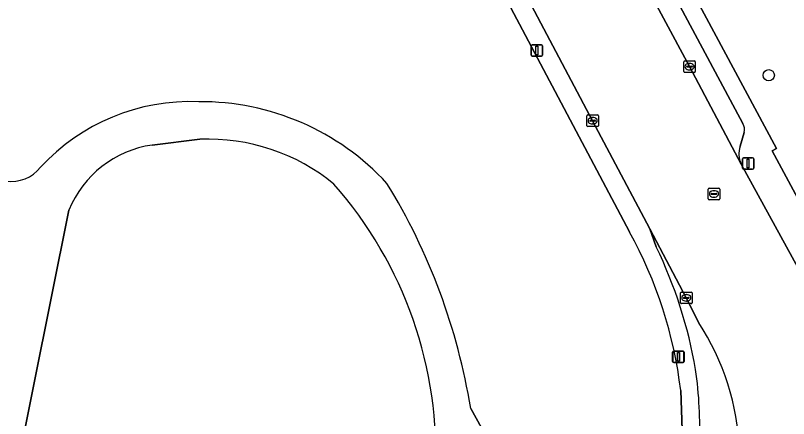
# Model space of a CAD drawing. Extents: x 158793 to 159888, y 384317 to 385256.
# Drawn here: x 159754.4 to 159821.5, y 384536.4 to 384571.4 of the extents above; entities that cross this region are included whole.
import ezdxf

# ---------------------------------------------------------------- set-up
doc = ezdxf.new("R2010")
doc.units = 0
for name, color, linetype in [('IMGEO_Boom', 7, 'Continuous'), ('IMGEO_Groenvoorziening', 7, 'Continuous'), ('IMGEO_Kolk', 7, 'Continuous'), ('IMGEO_Lichtmast', 7, 'Continuous'), ('IMGEO_Parkeervlak_open', 7, 'Continuous'), ('IMGEO_Rijbaan_lokaal_open', 7, 'Continuous'), ('IMGEO_Rioolput', 7, 'Continuous'), ('IMGEO_Verkeerseiland_groen', 7, 'Continuous'), ('IMGEO_Voetpad_halfverhard', 7, 'Continuous'), ('IMGEO_Voetpad_open', 7, 'Continuous')]:
    doc.layers.add(name, color=color, linetype=linetype)

msp = doc.modelspace()

# ---------------------------------------------------------------- linework, layer by layer
at = {"layer": 'IMGEO_Boom'}
msp.add_circle((159819.765, 384566.171), 0.489, dxfattribs=at)
at = {"layer": 'IMGEO_Groenvoorziening'}
for points in [[(159807.686, 384552.565), (159794.051, 384578.381), (159784.543, 384596.335), (159767.158, 384629.206), (159757.713, 384644.16), (159695.034, 384716.215), (159693.104, 384714.317)], [(159770.438, 384560.607), (159766.284, 384560.111)], [(159759.081, 384554.471), (159754.508, 384531.681)], [(159793.915, 384537.241), (159794.865, 384535.578), (159812.15, 384533.062), (159812.254, 384535.394), (159812.127, 384538.821)]]:
    msp.add_lwpolyline(points, dxfattribs=at)
msp.add_lwpolyline([(159820.515, 384584.77), (159811.801, 384577.23), (159811.446, 384576.599), (159820.426, 384559.798), (159820.045, 384559.615), (159829.396, 384542.252), (159832.724, 384545.061), (159829.03, 384549.428), (159841.436, 384559.923)], close=True, dxfattribs=at)
for centre, radius, start, end in [((159769.61, 384546.223), 17.66, 87.66518, 137.36134), ((159770.518, 384541.957), 21.913, 42.57797, 90.49473), ((159771.171, 384543.481), 17.141, 50.55791, 92.45097), ((159767.615, 384550.992), 9.215, 98.30147, 157.82092), ((159754.065, 384560.187), 3.243, 262.23642, 321.9136), ((159755.303, 384533.231), 35.604, 357.19739, 41.27686), ((159740.739, 384528.603), 53.873, 9.22676, 31.53922), ((159774.481, 384534.246), 37.923, 6.92867, 28.88499)]:
    msp.add_arc(centre, radius, start, end, dxfattribs=at)
at = {"layer": 'IMGEO_Kolk'}
for p, q in [((159812.392, 384566.491), (159812.392, 384567.343)), ((159812.467, 384567.417), (159813.319, 384567.417)), ((159813.393, 384567.343), (159813.393, 384566.491)), ((159812.651, 384566.911), (159812.651, 384566.923)), ((159813.089, 384566.874), (159812.691, 384566.874)), ((159812.694, 384566.96), (159813.092, 384566.96)), ((159812.903, 384566.637), (159812.878, 384566.637)), ((159812.88, 384567.197), (159812.905, 384567.197)), ((159813.135, 384566.923), (159813.135, 384566.911)), ((159813.319, 384566.417), (159812.467, 384566.417)), ((159803.989, 384561.792), (159803.989, 384562.644)), ((159804.064, 384562.718), (159804.916, 384562.718)), ((159804.99, 384562.644), (159804.99, 384561.792)), ((159804.248, 384562.212), (159804.248, 384562.224)), ((159804.686, 384562.175), (159804.288, 384562.175)), ((159804.291, 384562.261), (159804.689, 384562.261)), ((159804.5, 384561.938), (159804.475, 384561.938)), ((159804.477, 384562.498), (159804.502, 384562.498)), ((159804.732, 384562.224), (159804.732, 384562.212)), ((159804.916, 384561.718), (159804.064, 384561.718)), ((159812.112, 384546.423), (159812.112, 384547.275)), ((159812.187, 384547.349), (159813.039, 384547.349)), ((159812.6, 384547.129), (159812.625, 384547.129)), ((159813.113, 384547.275), (159813.113, 384546.423)), ((159812.371, 384546.843), (159812.371, 384546.855)), ((159812.809, 384546.806), (159812.411, 384546.806)), ((159812.414, 384546.892), (159812.812, 384546.892)), ((159812.623, 384546.569), (159812.598, 384546.569)), ((159812.855, 384546.855), (159812.855, 384546.843)), ((159813.039, 384546.349), (159812.187, 384546.349))]:
    msp.add_line(p, q, dxfattribs=at)
for points in [[(159812.392, 384566.491), (159812.392, 384567.343)], [(159812.467, 384567.417), (159813.319, 384567.417)], [(159813.393, 384567.343), (159813.393, 384566.491)], [(159813.319, 384566.417), (159812.467, 384566.417)], [(159803.989, 384561.792), (159803.989, 384562.644)], [(159804.064, 384562.718), (159804.916, 384562.718)], [(159804.99, 384562.644), (159804.99, 384561.792)], [(159804.916, 384561.718), (159804.064, 384561.718)], [(159812.112, 384546.423), (159812.112, 384547.275)], [(159812.187, 384547.349), (159813.039, 384547.349)], [(159813.113, 384547.275), (159813.113, 384546.423)], [(159813.039, 384546.349), (159812.187, 384546.349)]]:
    msp.add_lwpolyline(points, dxfattribs=at)
for centre, radius, start, end in [((159812.469, 384567.341), 0.0765, 91.55205, 178.44795), ((159812.469, 384567.341), 0.0765, 91.55205, 178.44795), ((159813.317, 384567.341), 0.0765, 1.55205, 88.44795), ((159813.317, 384567.341), 0.0765, 1.55205, 88.44795), ((159812.691, 384566.92), 0.0403, 85.87752, 175.75265), ((159812.688, 384566.91), 0.0366, 178.93798, 274.71019), ((159813.092, 384566.917), 0.043, 264.86636, 352.45326), ((159813.096, 384566.922), 0.0386, 1.73085, 96.63898), ((159812.469, 384566.493), 0.0765, 181.55205, 268.44795), ((159812.469, 384566.493), 0.0765, 181.55205, 268.44795), ((159813.317, 384566.493), 0.0765, 271.55205, 358.44795), ((159813.317, 384566.493), 0.0765, 271.55205, 358.44795), ((159804.066, 384562.642), 0.0765, 91.55205, 178.44795), ((159804.066, 384562.642), 0.0765, 91.55205, 178.44795), ((159804.914, 384562.642), 0.0765, 1.55205, 88.44795), ((159804.914, 384562.642), 0.0765, 1.55205, 88.44795), ((159804.288, 384562.221), 0.0403, 85.87752, 175.75265), ((159804.285, 384562.211), 0.0366, 178.93798, 274.71019), ((159804.689, 384562.218), 0.043, 264.86636, 352.45326), ((159804.693, 384562.223), 0.0386, 1.73085, 96.63898), ((159804.066, 384561.794), 0.0765, 181.55205, 268.44795), ((159804.066, 384561.794), 0.0765, 181.55205, 268.44795), ((159804.914, 384561.794), 0.0765, 271.55205, 358.44795), ((159804.914, 384561.794), 0.0765, 271.55205, 358.44795), ((159812.189, 384547.273), 0.0765, 91.55205, 178.44795), ((159812.189, 384547.273), 0.0765, 91.55205, 178.44795), ((159813.037, 384547.273), 0.0765, 1.55205, 88.44795), ((159813.037, 384547.273), 0.0765, 1.55205, 88.44795), ((159812.411, 384546.852), 0.0403, 85.87752, 175.75265), ((159812.408, 384546.842), 0.0366, 178.93798, 274.71019), ((159812.812, 384546.849), 0.043, 264.86636, 352.45326), ((159812.816, 384546.854), 0.0386, 1.73085, 96.63898), ((159812.189, 384546.425), 0.0765, 181.55205, 268.44795), ((159812.189, 384546.425), 0.0765, 181.55205, 268.44795), ((159813.037, 384546.425), 0.0765, 271.55205, 358.44795), ((159813.037, 384546.425), 0.0765, 271.55205, 358.44795)]:
    msp.add_arc(centre, radius, start, end, dxfattribs=at)
for centre, major_axis, ratio, start_param, end_param in [((159812.879, 384566.917), (-0.387, 0.002), 0.722429, 4.712389, 7.853982), ((159812.904, 384566.917), (-0.39, 0.002), 0.717154, 1.570796, 4.712389), ((159804.476, 384562.218), (-0.387, 0.002), 0.722429, 4.712389, 7.853982), ((159804.501, 384562.218), (-0.39, 0.002), 0.717154, 1.570796, 4.712389), ((159812.599, 384546.849), (-0.387, 0.002), 0.722429, 4.712389, 7.853982), ((159812.624, 384546.849), (-0.39, 0.002), 0.717154, 1.570796, 4.712389)]:
    msp.add_ellipse(centre, major_axis=major_axis, ratio=ratio, start_param=start_param, end_param=end_param, dxfattribs=at)
at = {"layer": 'IMGEO_Lichtmast'}
for p, q in [((159799.158, 384567.92), (159799.158, 384568.72)), ((159799.158, 384568.72), (159799.158, 384567.92)), ((159799.258, 384568.82), (159800.048, 384568.82)), ((159800.048, 384568.82), (159799.258, 384568.82)), ((159800.148, 384568.72), (159800.148, 384567.92)), ((159800.148, 384567.92), (159800.148, 384568.72)), ((159800.048, 384567.82), (159799.258, 384567.82)), ((159799.258, 384567.82), (159800.048, 384567.82)), ((159817.474, 384558.106), (159817.474, 384558.906)), ((159817.474, 384558.906), (159817.474, 384558.106)), ((159817.574, 384559.006), (159818.364, 384559.006)), ((159818.364, 384559.006), (159817.574, 384559.006)), ((159818.464, 384558.906), (159818.464, 384558.106)), ((159818.464, 384558.106), (159818.464, 384558.906)), ((159818.364, 384558.006), (159817.574, 384558.006)), ((159817.574, 384558.006), (159818.364, 384558.006)), ((159811.418, 384541.326), (159811.418, 384542.126)), ((159811.418, 384542.126), (159811.418, 384541.326)), ((159811.438, 384541.337), (159811.438, 384542.137)), ((159811.438, 384542.137), (159811.438, 384541.337)), ((159811.518, 384542.226), (159812.308, 384542.226)), ((159812.308, 384542.226), (159811.518, 384542.226)), ((159811.538, 384542.237), (159812.328, 384542.237)), ((159812.328, 384542.237), (159811.538, 384542.237)), ((159812.408, 384542.126), (159812.408, 384541.326)), ((159812.408, 384541.326), (159812.408, 384542.126)), ((159812.428, 384542.137), (159812.428, 384541.337)), ((159812.428, 384541.337), (159812.428, 384542.137)), ((159812.308, 384541.226), (159811.518, 384541.226)), ((159811.518, 384541.226), (159812.308, 384541.226)), ((159812.328, 384541.237), (159811.538, 384541.237)), ((159811.538, 384541.237), (159812.328, 384541.237))]:
    msp.add_line(p, q, dxfattribs=at)
for points in [[(159799.578, 384568.695), (159799.728, 384568.695), (159799.728, 384567.945), (159799.578, 384567.945), (159799.578, 384568.695)], [(159817.894, 384558.881), (159818.044, 384558.881), (159818.044, 384558.131), (159817.894, 384558.131), (159817.894, 384558.881)], [(159811.838, 384542.101), (159811.988, 384542.101), (159811.988, 384541.351), (159811.838, 384541.351), (159811.838, 384542.101)], [(159811.858, 384542.112), (159812.008, 384542.112), (159812.008, 384541.362), (159811.858, 384541.362), (159811.858, 384542.112)]]:
    msp.add_lwpolyline(points, dxfattribs=at)
for centre, start, end in [((159799.258, 384568.72), 90, 180), ((159799.258, 384568.72), 90, 180), ((159800.048, 384568.72), 0, 90), ((159800.048, 384568.72), 360, 90), ((159799.258, 384567.92), 180, 270), ((159799.258, 384567.92), 180, 270), ((159800.048, 384567.92), 270, 0), ((159800.048, 384567.92), 270, 0), ((159817.574, 384558.906), 90, 180), ((159817.574, 384558.906), 90, 180), ((159818.364, 384558.906), 0, 90), ((159818.364, 384558.906), 360, 90), ((159817.574, 384558.106), 180, 270), ((159817.574, 384558.106), 180, 270), ((159818.364, 384558.106), 270, 0), ((159818.364, 384558.106), 270, 0), ((159811.518, 384542.126), 90, 180), ((159811.518, 384542.126), 90, 180), ((159811.538, 384542.137), 90, 180), ((159811.538, 384542.137), 90, 180), ((159812.308, 384542.126), 0, 90), ((159812.308, 384542.126), 360, 90), ((159812.328, 384542.137), 0, 90), ((159812.328, 384542.137), 360, 90), ((159811.518, 384541.326), 180, 270), ((159811.518, 384541.326), 180, 270), ((159811.538, 384541.337), 180, 270), ((159811.538, 384541.337), 180, 270), ((159812.308, 384541.326), 270, 0), ((159812.308, 384541.326), 270, 0), ((159812.328, 384541.337), 270, 0), ((159812.328, 384541.337), 270, 0)]:
    msp.add_arc(centre, 0.1, start, end, dxfattribs=at)
at = {"layer": 'IMGEO_Parkeervlak_open'}
for points in [[(159785.191, 384618.547), (159786.953, 384615.364), (159794.35, 384601.534), (159803.472, 384584.493), (159812.892, 384566.917), (159817.377, 384558.449)], [(159817.514, 384561.97), (159788.767, 384615.764)], [(159817.281, 384560.009), (159817.626, 384561.205)]]:
    msp.add_lwpolyline(points, dxfattribs=at)
for centre, radius, start, end in [((159816.731, 384561.465), 0.932, 343.82891, 32.82954), ((159819.201, 384559.344), 2.032, 160.89812, 206.14479)]:
    msp.add_arc(centre, radius, start, end, dxfattribs=at)
at = {"layer": 'IMGEO_Rijbaan_lokaal_open'}
for points in [[(159822.292, 384549.479), (159817.377, 384558.449), (159812.892, 384566.917), (159803.472, 384584.493), (159794.35, 384601.534), (159786.953, 384615.364), (159785.191, 384618.547)], [(159786.826, 384597.744), (159788.915, 384593.063), (159791.001, 384588.381), (159793.112, 384583.888), (159795.241, 384579.753), (159804.488, 384562.218), (159809.18, 384553.327), (159809.444, 384552.836), (159812.613, 384546.849), (159813.689, 384544.688)]]:
    msp.add_lwpolyline(points, dxfattribs=at)
msp.add_arc((159795.87, 384532.939), 21.343, 1.80039, 33.39822, dxfattribs=at)
at = {"layer": 'IMGEO_Rioolput'}
for p, q in [((159814.511, 384555.443), (159814.511, 384556.295)), ((159814.586, 384556.369), (159815.438, 384556.369)), ((159814.77, 384555.863), (159814.77, 384555.875)), ((159815.208, 384555.826), (159814.81, 384555.826)), ((159814.813, 384555.912), (159815.211, 384555.912)), ((159814.999, 384556.149), (159815.024, 384556.149)), ((159815.254, 384555.875), (159815.254, 384555.863)), ((159815.512, 384556.295), (159815.512, 384555.443)), ((159815.438, 384555.369), (159814.586, 384555.369)), ((159815.022, 384555.589), (159814.997, 384555.589))]:
    msp.add_line(p, q, dxfattribs=at)
for points in [[(159814.511, 384555.443), (159814.511, 384556.295)], [(159814.586, 384556.369), (159815.438, 384556.369)], [(159815.512, 384556.295), (159815.512, 384555.443)], [(159815.438, 384555.369), (159814.586, 384555.369)]]:
    msp.add_lwpolyline(points, dxfattribs=at)
for centre, radius, start, end in [((159814.588, 384556.293), 0.0765, 91.55205, 178.44795), ((159814.588, 384556.293), 0.0765, 91.55205, 178.44795), ((159814.81, 384555.872), 0.0403, 85.87752, 175.75265), ((159814.807, 384555.862), 0.0366, 178.93798, 274.71019), ((159815.211, 384555.869), 0.043, 264.86636, 352.45326), ((159815.215, 384555.874), 0.0386, 1.73085, 96.63898), ((159815.436, 384556.293), 0.0765, 1.55205, 88.44795), ((159815.436, 384556.293), 0.0765, 1.55205, 88.44795), ((159814.588, 384555.445), 0.0765, 181.55205, 268.44795), ((159814.588, 384555.445), 0.0765, 181.55205, 268.44795), ((159815.436, 384555.445), 0.0765, 271.55205, 358.44795), ((159815.436, 384555.445), 0.0765, 271.55205, 358.44795)]:
    msp.add_arc(centre, radius, start, end, dxfattribs=at)
for centre, major_axis, ratio, start_param, end_param in [((159814.998, 384555.869), (-0.387, 0.002), 0.722429, 4.712389, 7.853982), ((159815.023, 384555.869), (-0.39, 0.002), 0.717154, 1.570796, 4.712389)]:
    msp.add_ellipse(centre, major_axis=major_axis, ratio=ratio, start_param=start_param, end_param=end_param, dxfattribs=at)
at = {"layer": 'IMGEO_Verkeerseiland_groen'}
msp.add_lwpolyline([(159813.689, 384544.688), (159812.613, 384546.849), (159809.444, 384552.836), (159810.012, 384551.272)], dxfattribs=at)
for centre, radius, start, end in [((159773.341, 384533.653), 40.684, 9.86881, 25.66232), ((159795.87, 384532.939), 21.343, 1.80039, 33.39822), ((159778.14, 384535.608), 35.638, 357.57244, 8.0937)]:
    msp.add_arc(centre, radius, start, end, dxfattribs=at)
at = {"layer": 'IMGEO_Voetpad_halfverhard'}
for points in [[(159766.284, 384560.111), (159770.438, 384560.607)], [(159754.508, 384531.681), (159759.081, 384554.471)], [(159812.15, 384533.062), (159794.865, 384535.578), (159793.915, 384537.241)]]:
    msp.add_lwpolyline(points, dxfattribs=at)
for centre, radius, start, end in [((159769.61, 384546.223), 17.66, 87.66518, 137.36134), ((159770.518, 384541.957), 21.913, 42.57797, 90.49473), ((159771.171, 384543.481), 17.141, 50.55791, 92.45097), ((159767.615, 384550.992), 9.215, 98.30147, 157.82092), ((159754.065, 384560.187), 3.243, 262.23642, 321.9136), ((159755.303, 384533.231), 35.604, 357.19739, 41.27686), ((159740.739, 384528.603), 53.873, 9.22676, 31.53922)]:
    msp.add_arc(centre, radius, start, end, dxfattribs=at)
at = {"layer": 'IMGEO_Voetpad_open'}
for points in [[(159672.339, 384742.305), (159674.374, 384739.965), (159675.588, 384738.57), (159694.373, 384716.974), (159695.034, 384716.215), (159757.713, 384644.16), (159767.158, 384629.206), (159784.543, 384596.335), (159794.051, 384578.381), (159807.686, 384552.565)], [(159831.036, 384539.258), (159830.2, 384540.741), (159829.396, 384542.252), (159820.045, 384559.615), (159820.426, 384559.798), (159811.446, 384576.599), (159809.886, 384579.517), (159790.133, 384616.471)], [(159788.767, 384615.764), (159817.514, 384561.97)], [(159810.012, 384551.272), (159809.444, 384552.836), (159809.18, 384553.327), (159804.488, 384562.218), (159795.241, 384579.753), (159793.112, 384583.888), (159791.001, 384588.381), (159788.915, 384593.063), (159786.826, 384597.744)], [(159817.626, 384561.205), (159817.281, 384560.009)], [(159817.377, 384558.449), (159822.292, 384549.479), (159828.721, 384537.817)], [(159812.127, 384538.821), (159812.254, 384535.394), (159812.15, 384533.062)]]:
    msp.add_lwpolyline(points, dxfattribs=at)
for centre, radius, start, end in [((159816.731, 384561.465), 0.932, 343.82891, 32.82954), ((159819.201, 384559.344), 2.032, 160.89812, 206.14479), ((159774.481, 384534.246), 37.923, 6.92867, 28.88499), ((159773.341, 384533.653), 40.684, 9.86881, 25.66232), ((159778.14, 384535.608), 35.638, 357.57244, 8.0937)]:
    msp.add_arc(centre, radius, start, end, dxfattribs=at)

doc.saveas('drawing.dxf')
